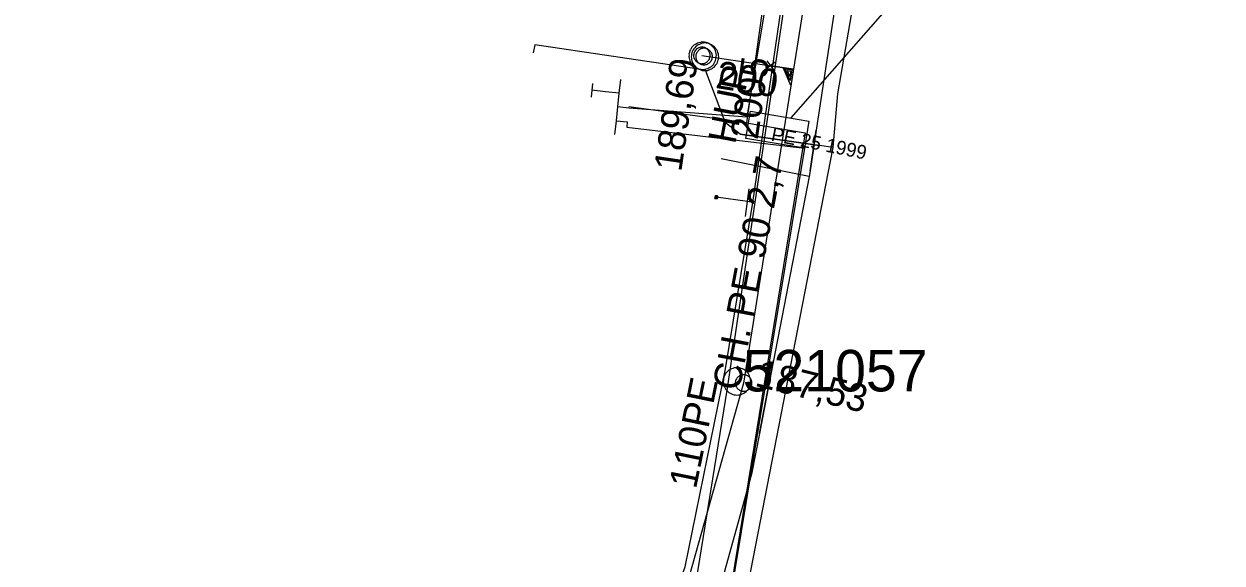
# Model space of a CAD drawing. Extents: x -746464 to -745690, y -1051581 to -1049993.
# Drawn here: x -746050.93 to -746007.58, y -1050971.24 to -1050951.74 of the extents above; entities that cross this region are included whole.
import ezdxf

# ---------------------------------------------------------------- set-up
doc = ezdxf.new("R2010")
doc.units = 0
for name, color, linetype in [('04_CETIN_sdelovaci_podzem', 7, 'Continuous'), ('45_Eltodo_popisy', 7, 'Continuous'), ('45_Eltodo_vedeni_NN_zemni', 7, 'Continuous'), ('48_Prazs_plynarenska_STL', 7, 'Continuous'), ('48_Prazs_plynarenska_STL_chranicka', 7, 'Continuous'), ('48_Prazs_plynarenska_STL_popisy', 7, 'Continuous'), ('51_PVaK_kanal_jednotna_neoverena poloha_pripojka', 7, 'Continuous'), ('51_PVaK_kanal_jednotna_overena poloha_rad', 7, 'Continuous'), ('51_PVaK_kanal_objekty', 7, 'Continuous'), ('51_PVaK_kanal_popisy', 7, 'Continuous'), ('51_PVaK_vodovod_chranicky_objekty', 7, 'Continuous'), ('51_PVaK_vodovod_overena poloha_pripojka', 7, 'Continuous'), ('51_PVaK_vodovod_overena poloha_rad', 7, 'Continuous'), ('51_PVaK_vodovod_popisy', 7, 'Continuous'), ('55_PREdi_chranicky', 7, 'Continuous'), ('55_PREdi_NN', 7, 'Continuous'), ('55_PREdi_NN_pripojovaci_misto', 7, 'Continuous'), ('55_PREdi_stavby_popisy', 7, 'Continuous')]:
    doc.layers.add(name, color=color, linetype=linetype)

msp = doc.modelspace()

# ---------------------------------------------------------------- linework, layer by layer
at = {"layer": '04_CETIN_sdelovaci_podzem'}
for points in [[(-746021.48, -1050954.27), (-746018.61, -1050937.66)], [(-746025.55, -1050955.32), (-746026.27, -1050953.41), (-746032.45, -1050952.5), (-746032.5, -1050952.79)], [(-746021.65, -1050956.21), (-746021.48, -1050954.27)], [(-746021.65, -1050956.21), (-746022.14, -1050956.14), (-746025.01, -1050955.73), (-746025.55, -1050955.32)], [(-746025.01, -1050955.73), (-746022.14, -1050956.14)], [(-746034.06, -1050981.2), (-746031.62, -1050979.73), (-746027.88, -1050977.15), (-746024.71, -1050971.96), (-746021.65, -1050956.21)]]:
    msp.add_lwpolyline(points, dxfattribs=at)
at = {"layer": '45_Eltodo_vedeni_NN_zemni'}
for points in [[(-746022.446, -1050944.481), (-746025.487, -1050964.919)], [(-746025.487, -1050964.919), (-746029.443, -1050989.363), (-746032.493, -1050989.171), (-746032.505, -1050989.371)]]:
    msp.add_lwpolyline(points, dxfattribs=at)
at = {"layer": '48_Prazs_plynarenska_STL'}
for points in [[(-746021.49, -1050950.49), (-746022.26, -1050955.58), (-746022.48, -1050957.06), (-746022.52, -1050957.26), (-746023.81, -1050963.91), (-746023.83, -1050964.04), (-746024.31, -1050966.56), (-746024.6, -1050968.03), (-746025.59, -1050971.58), (-746027.15, -1050975.65), (-746032.68, -1050982.1), (-746034.11, -1050984.01), (-746035.33, -1050985.55), (-746037.65, -1050988.65), (-746042.82, -1050995.67), (-746043.45, -1050996.28), (-746047.81, -1051000.43), (-746048.28, -1051000.88), (-746050.93, -1051008.59)], [(-746022.52, -1050957.26), (-746025.698, -1050956.617)]]:
    msp.add_lwpolyline(points, dxfattribs=at)
at = {"layer": '48_Prazs_plynarenska_STL_chranicka'}
for points in [[(-746022.479, -1050957.059), (-746022.259, -1050955.579)], [(-746024.309, -1050966.559), (-746023.809, -1050963.91)]]:
    msp.add_lwpolyline(points, dxfattribs=at)
at = {"layer": '51_PVaK_kanal_jednotna_neoverena poloha_pripojka'}
msp.add_line((-746026.4, -1050952.88), (-746023.084, -1050953.373), dxfattribs=at)
at = {"layer": '51_PVaK_kanal_jednotna_overena poloha_rad'}
for points in [[(-746017.23, -1050916.57), (-746023.084, -1050953.373), (-746024.89, -1050964.73)], [(-746024.89, -1050964.73), (-746029.28, -1050980.337), (-746029.652, -1050981.658), (-746031.52, -1050988.3)]]:
    msp.add_lwpolyline(points, dxfattribs=at)
at = {"layer": '51_PVaK_kanal_objekty'}
for p, q in [((-746024.086, -1050953.359), (-746023.745, -1050953.112)), ((-746023.789, -1050953.414), (-746024.035, -1050953.078))]:
    msp.add_line(p, q, dxfattribs=at)
for points in [[(-746025.877, -1050952.968), (-746025.879, -1050952.917), (-746025.872, -1050952.867), (-746025.884, -1050952.815), (-746025.897, -1050952.763), (-746025.909, -1050952.71), (-746025.933, -1050952.666), (-746025.957, -1050952.622), (-746025.99, -1050952.576), (-746026.026, -1050952.541), (-746026.061, -1050952.505), (-746026.107, -1050952.478), (-746026.154, -1050952.451), (-746026.201, -1050952.424), (-746026.25, -1050952.416), (-746026.298, -1050952.399), (-746026.349, -1050952.402), (-746026.399, -1050952.394), (-746026.451, -1050952.407), (-746026.504, -1050952.419), (-746026.556, -1050952.432), (-746026.6, -1050952.455), (-746026.644, -1050952.479), (-746026.69, -1050952.513), (-746026.725, -1050952.548), (-746026.761, -1050952.583), (-746026.788, -1050952.63), (-746026.815, -1050952.677), (-746026.842, -1050952.723), (-746026.85, -1050952.773), (-746026.867, -1050952.821), (-746026.864, -1050952.872), (-746026.872, -1050952.921), (-746026.859, -1050952.974), (-746026.847, -1050953.026), (-746026.834, -1050953.079), (-746026.811, -1050953.123), (-746026.787, -1050953.167), (-746026.753, -1050953.212), (-746026.718, -1050953.248), (-746026.683, -1050953.283), (-746026.636, -1050953.311), (-746026.59, -1050953.338), (-746026.543, -1050953.365), (-746026.493, -1050953.372), (-746026.445, -1050953.39), (-746026.394, -1050953.387), (-746026.345, -1050953.394), (-746026.292, -1050953.382), (-746026.24, -1050953.369), (-746026.187, -1050953.357), (-746026.143, -1050953.333), (-746026.099, -1050953.309), (-746026.054, -1050953.276), (-746026.018, -1050953.24), (-746025.983, -1050953.205), (-746025.956, -1050953.159), (-746025.928, -1050953.112), (-746025.901, -1050953.066), (-746025.894, -1050953.016), (-746025.877, -1050952.968)], [(-746025.79, -1050952.93), (-746025.8, -1050952.88), (-746025.8, -1050952.83), (-746025.82, -1050952.78), (-746025.84, -1050952.73), (-746025.86, -1050952.68), (-746025.89, -1050952.64), (-746025.92, -1050952.6), (-746025.96, -1050952.56), (-746026, -1050952.53), (-746026.04, -1050952.5), (-746026.09, -1050952.48), (-746026.14, -1050952.46), (-746026.19, -1050952.44), (-746026.24, -1050952.44), (-746026.29, -1050952.43), (-746026.34, -1050952.44), (-746026.39, -1050952.44), (-746026.44, -1050952.46), (-746026.49, -1050952.48), (-746026.54, -1050952.5), (-746026.58, -1050952.53), (-746026.62, -1050952.56), (-746026.66, -1050952.6), (-746026.69, -1050952.64), (-746026.72, -1050952.68), (-746026.74, -1050952.73), (-746026.76, -1050952.78), (-746026.78, -1050952.83), (-746026.78, -1050952.88), (-746026.79, -1050952.93), (-746026.78, -1050952.98), (-746026.78, -1050953.03), (-746026.76, -1050953.08), (-746026.74, -1050953.13), (-746026.72, -1050953.18), (-746026.69, -1050953.22), (-746026.66, -1050953.26), (-746026.62, -1050953.3), (-746026.58, -1050953.33), (-746026.54, -1050953.36), (-746026.49, -1050953.38), (-746026.44, -1050953.4), (-746026.39, -1050953.42), (-746026.34, -1050953.42), (-746026.29, -1050953.43), (-746026.24, -1050953.42), (-746026.19, -1050953.42), (-746026.14, -1050953.4), (-746026.09, -1050953.38), (-746026.04, -1050953.36), (-746026, -1050953.33), (-746025.96, -1050953.3), (-746025.92, -1050953.26), (-746025.89, -1050953.22), (-746025.86, -1050953.18), (-746025.84, -1050953.13), (-746025.82, -1050953.08), (-746025.8, -1050953.03), (-746025.8, -1050952.98), (-746025.79, -1050952.93)], [(-746026.104, -1050952.924), (-746026.1, -1050952.894), (-746026.102, -1050952.864), (-746026.103, -1050952.834), (-746026.11, -1050952.802), (-746026.124, -1050952.77), (-746026.138, -1050952.744), (-746026.152, -1050952.717), (-746026.172, -1050952.69), (-746026.193, -1050952.669), (-746026.214, -1050952.648), (-746026.241, -1050952.626), (-746026.269, -1050952.609), (-746026.298, -1050952.599), (-746026.326, -1050952.589), (-746026.356, -1050952.584), (-746026.386, -1050952.58), (-746026.416, -1050952.582), (-746026.446, -1050952.583), (-746026.478, -1050952.59), (-746026.51, -1050952.604), (-746026.536, -1050952.618), (-746026.563, -1050952.632), (-746026.59, -1050952.652), (-746026.611, -1050952.673), (-746026.632, -1050952.694), (-746026.654, -1050952.721), (-746026.671, -1050952.749), (-746026.681, -1050952.778), (-746026.691, -1050952.806), (-746026.696, -1050952.836), (-746026.7, -1050952.866), (-746026.698, -1050952.896), (-746026.697, -1050952.926), (-746026.69, -1050952.958), (-746026.676, -1050952.99), (-746026.662, -1050953.016), (-746026.648, -1050953.043), (-746026.628, -1050953.07), (-746026.607, -1050953.091), (-746026.586, -1050953.112), (-746026.559, -1050953.134), (-746026.531, -1050953.151), (-746026.502, -1050953.161), (-746026.474, -1050953.171), (-746026.444, -1050953.176), (-746026.414, -1050953.18), (-746026.384, -1050953.178), (-746026.354, -1050953.177), (-746026.322, -1050953.17), (-746026.29, -1050953.156), (-746026.264, -1050953.142), (-746026.237, -1050953.128), (-746026.21, -1050953.108), (-746026.189, -1050953.087), (-746026.168, -1050953.066), (-746026.146, -1050953.039), (-746026.129, -1050953.011), (-746026.119, -1050952.982), (-746026.109, -1050952.954), (-746026.104, -1050952.924)], [(-746026.02, -1050952.92), (-746026.02, -1050952.89), (-746026.026, -1050952.86), (-746026.032, -1050952.83), (-746026.044, -1050952.8), (-746026.062, -1050952.77), (-746026.08, -1050952.746), (-746026.098, -1050952.722), (-746026.122, -1050952.698), (-746026.146, -1050952.68), (-746026.17, -1050952.662), (-746026.2, -1050952.644), (-746026.23, -1050952.632), (-746026.26, -1050952.626), (-746026.29, -1050952.62), (-746026.32, -1050952.62), (-746026.35, -1050952.62), (-746026.38, -1050952.626), (-746026.41, -1050952.632), (-746026.44, -1050952.644), (-746026.47, -1050952.662), (-746026.494, -1050952.68), (-746026.518, -1050952.698), (-746026.542, -1050952.722), (-746026.56, -1050952.746), (-746026.578, -1050952.77), (-746026.596, -1050952.8), (-746026.608, -1050952.83), (-746026.614, -1050952.86), (-746026.62, -1050952.89), (-746026.62, -1050952.92), (-746026.62, -1050952.95), (-746026.614, -1050952.98), (-746026.608, -1050953.01), (-746026.596, -1050953.04), (-746026.578, -1050953.07), (-746026.56, -1050953.094), (-746026.542, -1050953.118), (-746026.518, -1050953.142), (-746026.494, -1050953.16), (-746026.47, -1050953.178), (-746026.44, -1050953.196), (-746026.41, -1050953.208), (-746026.38, -1050953.214), (-746026.35, -1050953.22), (-746026.32, -1050953.22), (-746026.29, -1050953.22), (-746026.26, -1050953.214), (-746026.23, -1050953.208), (-746026.2, -1050953.196), (-746026.17, -1050953.178), (-746026.146, -1050953.16), (-746026.122, -1050953.142), (-746026.098, -1050953.118), (-746026.08, -1050953.094), (-746026.062, -1050953.07), (-746026.044, -1050953.04), (-746026.032, -1050953.01), (-746026.026, -1050952.98), (-746026.02, -1050952.95), (-746026.02, -1050952.92)], [(-746023.918, -1050953.239), (-746023.086, -1050953.371), (-746023.18, -1050953.965), (-746023.461, -1050953.312)], [(-746023.385, -1050953.369), (-746023.142, -1050953.407), (-746023.203, -1050953.787), (-746023.384, -1050953.365)], [(-746023.304, -1050953.426), (-746023.183, -1050953.446), (-746023.214, -1050953.64), (-746023.304, -1050953.422)], [(-746024.63, -1050964.67), (-746024.64, -1050964.62), (-746024.64, -1050964.57), (-746024.66, -1050964.52), (-746024.68, -1050964.47), (-746024.7, -1050964.42), (-746024.73, -1050964.38), (-746024.76, -1050964.34), (-746024.8, -1050964.3), (-746024.84, -1050964.27), (-746024.88, -1050964.24), (-746024.93, -1050964.22), (-746024.98, -1050964.2), (-746025.03, -1050964.18), (-746025.08, -1050964.18), (-746025.13, -1050964.17), (-746025.18, -1050964.18), (-746025.23, -1050964.18), (-746025.28, -1050964.2), (-746025.33, -1050964.22), (-746025.38, -1050964.24), (-746025.42, -1050964.27), (-746025.46, -1050964.3), (-746025.5, -1050964.34), (-746025.53, -1050964.38), (-746025.56, -1050964.42), (-746025.58, -1050964.47), (-746025.6, -1050964.52), (-746025.62, -1050964.57), (-746025.62, -1050964.62), (-746025.63, -1050964.67), (-746025.62, -1050964.72), (-746025.62, -1050964.77), (-746025.6, -1050964.82), (-746025.58, -1050964.87), (-746025.56, -1050964.92), (-746025.53, -1050964.96), (-746025.5, -1050965), (-746025.46, -1050965.04), (-746025.42, -1050965.07), (-746025.38, -1050965.1), (-746025.33, -1050965.12), (-746025.28, -1050965.14), (-746025.23, -1050965.16), (-746025.18, -1050965.16), (-746025.13, -1050965.17), (-746025.08, -1050965.16), (-746025.03, -1050965.16), (-746024.98, -1050965.14), (-746024.93, -1050965.12), (-746024.88, -1050965.1), (-746024.84, -1050965.07), (-746024.8, -1050965.04), (-746024.76, -1050965), (-746024.73, -1050964.96), (-746024.7, -1050964.92), (-746024.68, -1050964.87), (-746024.66, -1050964.82), (-746024.64, -1050964.77), (-746024.64, -1050964.72), (-746024.63, -1050964.67)], [(-746024.59, -1050964.73), (-746024.59, -1050964.7), (-746024.596, -1050964.67), (-746024.602, -1050964.64), (-746024.614, -1050964.61), (-746024.632, -1050964.58), (-746024.65, -1050964.556), (-746024.668, -1050964.532), (-746024.692, -1050964.508), (-746024.716, -1050964.49), (-746024.74, -1050964.472), (-746024.77, -1050964.454), (-746024.8, -1050964.442), (-746024.83, -1050964.436), (-746024.86, -1050964.43), (-746024.89, -1050964.43), (-746024.92, -1050964.43), (-746024.95, -1050964.436), (-746024.98, -1050964.442), (-746025.01, -1050964.454), (-746025.04, -1050964.472), (-746025.064, -1050964.49), (-746025.088, -1050964.508), (-746025.112, -1050964.532), (-746025.13, -1050964.556), (-746025.148, -1050964.58), (-746025.166, -1050964.61), (-746025.178, -1050964.64), (-746025.184, -1050964.67), (-746025.19, -1050964.7), (-746025.19, -1050964.73), (-746025.19, -1050964.76), (-746025.184, -1050964.79), (-746025.178, -1050964.82), (-746025.166, -1050964.85), (-746025.148, -1050964.88), (-746025.13, -1050964.904), (-746025.112, -1050964.928), (-746025.088, -1050964.952), (-746025.064, -1050964.97), (-746025.04, -1050964.988), (-746025.01, -1050965.006), (-746024.98, -1050965.018), (-746024.95, -1050965.024), (-746024.92, -1050965.03), (-746024.89, -1050965.03), (-746024.86, -1050965.03), (-746024.83, -1050965.024), (-746024.8, -1050965.018), (-746024.77, -1050965.006), (-746024.74, -1050964.988), (-746024.716, -1050964.97), (-746024.692, -1050964.952), (-746024.668, -1050964.928), (-746024.65, -1050964.904), (-746024.632, -1050964.88), (-746024.614, -1050964.85), (-746024.602, -1050964.82), (-746024.596, -1050964.79), (-746024.59, -1050964.76), (-746024.59, -1050964.73)]]:
    msp.add_lwpolyline(points, dxfattribs=at)
at = {"layer": '51_PVaK_vodovod_chranicky_objekty'}
for p, q in [((-746024.827, -1050958.71), (-746024.685, -1050957.71)), ((-746025.934, -1050958.051), (-746025.822, -1050957.966)), ((-746025.934, -1050958.051), (-746025.932, -1050958.031)), ((-746025.934, -1050958.051), (-746025.915, -1050958.054)), ((-746025.921, -1050957.952), (-746025.923, -1050957.972)), ((-746025.921, -1050957.952), (-746025.835, -1050958.065)), ((-746025.921, -1050957.952), (-746025.901, -1050957.955)), ((-746025.835, -1050958.065), (-746025.855, -1050958.062)), ((-746025.822, -1050957.966), (-746025.841, -1050957.963)), ((-746025.835, -1050958.065), (-746025.833, -1050958.045)), ((-746025.822, -1050957.966), (-746025.824, -1050957.986))]:
    msp.add_line(p, q, dxfattribs=at)
msp.add_lwpolyline([(-746025.828, -1050958.015), (-746025.828, -1050958.01), (-746025.828, -1050958.005), (-746025.828, -1050958), (-746025.83, -1050957.995), (-746025.832, -1050957.99), (-746025.834, -1050957.985), (-746025.837, -1050957.981), (-746025.84, -1050957.976), (-746025.844, -1050957.973), (-746025.847, -1050957.969), (-746025.852, -1050957.966), (-746025.857, -1050957.963), (-746025.861, -1050957.961), (-746025.866, -1050957.96), (-746025.871, -1050957.959), (-746025.876, -1050957.958), (-746025.881, -1050957.959), (-746025.886, -1050957.959), (-746025.891, -1050957.96), (-746025.897, -1050957.963), (-746025.901, -1050957.965), (-746025.906, -1050957.967), (-746025.91, -1050957.971), (-746025.914, -1050957.974), (-746025.917, -1050957.978), (-746025.921, -1050957.982), (-746025.923, -1050957.987), (-746025.925, -1050957.992), (-746025.927, -1050957.997), (-746025.927, -1050958.002), (-746025.928, -1050958.007), (-746025.928, -1050958.012), (-746025.928, -1050958.017), (-746025.926, -1050958.022), (-746025.924, -1050958.027), (-746025.922, -1050958.032), (-746025.919, -1050958.036), (-746025.916, -1050958.041), (-746025.912, -1050958.044), (-746025.909, -1050958.048), (-746025.904, -1050958.051), (-746025.899, -1050958.054), (-746025.895, -1050958.056), (-746025.89, -1050958.057), (-746025.885, -1050958.058), (-746025.88, -1050958.059), (-746025.875, -1050958.058), (-746025.87, -1050958.058), (-746025.864, -1050958.057), (-746025.859, -1050958.055), (-746025.855, -1050958.052), (-746025.85, -1050958.05), (-746025.846, -1050958.046), (-746025.842, -1050958.043), (-746025.839, -1050958.039), (-746025.835, -1050958.035), (-746025.832, -1050958.03), (-746025.831, -1050958.025), (-746025.829, -1050958.02), (-746025.828, -1050958.015)], dxfattribs=at)
at = {"layer": '51_PVaK_vodovod_overena poloha_pripojka'}
for p, q in [((-746024.75, -1050958.17), (-746025.879, -1050958.009)), ((-746024.55, -1050958.2), (-746024.75, -1050958.17))]:
    msp.add_line(p, q, dxfattribs=at)
at = {"layer": '51_PVaK_vodovod_overena poloha_rad'}
msp.add_lwpolyline([(-746042.47, -1051018.26), (-746042.71, -1051013.31), (-746043.79, -1050998.56), (-746043.77, -1050994.17), (-746042.9, -1050988.36), (-746041.33, -1050985.61), (-746039.52, -1050984.19), (-746034.42, -1050980.18), (-746028.53, -1050975.46), (-746027.01, -1050971.38), (-746025.55, -1050964.22), (-746024.55, -1050958.2), (-746023.44, -1050950.52), (-746022.79, -1050946.08), (-746021.84, -1050941.84), (-746017.31, -1050911.26), (-746016.6, -1050909.19), (-746015.98, -1050904.57), (-746013.48, -1050886.13), (-746010.51, -1050865.53)], dxfattribs=at)
at = {"layer": '55_PREdi_chranicky'}
msp.add_lwpolyline([(-746024.807, -1050955.887), (-746024.642, -1050954.901), (-746022.525, -1050955.254), (-746022.69, -1050956.24), (-746024.807, -1050955.887)], close=True, dxfattribs=at)
at = {"layer": '55_PREdi_NN'}
for points in [[(-746010.609, -1050835.331), (-746007.578, -1050835.684), (-746008.107, -1050839.561), (-746013.02, -1050871.691), (-746019.935, -1050920.753), (-746024.783, -1050955.321)], [(-746024.006, -1050946.591), (-746023.453, -1050946.668), (-746023.927, -1050950.027), (-746024.768, -1050955.115), (-746029.048, -1050954.782), (-746029.046, -1050954.786), (-746029.442, -1050954.744)], [(-746029.547, -1050955.739), (-746029.494, -1050955.242), (-746029.442, -1050954.744), (-746029.389, -1050954.247), (-746029.336, -1050953.75)], [(-746029.389, -1050954.247), (-746029.886, -1050954.194)], [(-746024.783, -1050955.321), (-746029.048, -1050954.742)], [(-746029.494, -1050955.242), (-746029.098, -1050955.284), (-746029.115, -1050955.48), (-746022.692, -1050956.237), (-746026.119, -1050977.037), (-746026.825, -1050976.825), (-746028.849, -1050987.852), (-746028.876, -1050987.997)], [(-746024.783, -1050955.321), (-746022.666, -1050955.675), (-746025.207, -1050971.265), (-746026.119, -1050977.037), (-746026.825, -1050976.825), (-746028.895, -1050988.078), (-746029.221, -1050989.851)]]:
    msp.add_lwpolyline(points, dxfattribs=at)
at = {"layer": '55_PREdi_NN_pripojovaci_misto'}
for p, q in [((-746030.357, -1050953.893), (-746030.409, -1050954.39)), ((-746029.886, -1050954.194), (-746030.383, -1050954.142))]:
    msp.add_line(p, q, dxfattribs=at)
at = {"layer": '55_PREdi_stavby_popisy'}
msp.add_lwpolyline([(-746023.174, -1050955.137), (-746018.106, -1050949.365), (-746016.644, -1050940.424)], dxfattribs=at)

# ---------------------------------------------------------------- texts
at = {"layer": '45_Eltodo_popisy'}
msp.add_text('521057', height=1.5, dxfattribs=at).set_placement((-746024.926, -1050965.034))
at = {"layer": '48_Prazs_plynarenska_STL_popisy'}
for s, height, rotation, p in [('HUP', 1, 79, (-746025.198, -1050956.117)), ('PE 25 1999', 0.5, 348.5618, (-746023.919, -1050955.957)), ('CH. PE 90 2,7', 1, 79.3111, (-746025.04, -1050965.042))]:
    msp.add_text(s, height=height, rotation=rotation, dxfattribs=at).set_placement(p)
at = {"layer": '51_PVaK_kanal_popisy'}
for s, rotation, p in [('189,69', 81.5427, (-746027.147, -1050957.112)), ('200', 350.8852, (-746025.937, -1050954.051)), ('187,53', 346.0295, (-746024.52, -1050964.826))]:
    msp.add_text(s, height=1, rotation=rotation, dxfattribs=at).set_placement(p)
at = {"layer": '51_PVaK_vodovod_popisy'}
for s, rotation, p in [('2005', 81.776, (-746024.381, -1050955.952)), ('110PE', 78.4748, (-746026.614, -1050968.59))]:
    msp.add_text(s, height=1, rotation=rotation, dxfattribs=at).set_placement(p)

doc.saveas('drawing.dxf')
